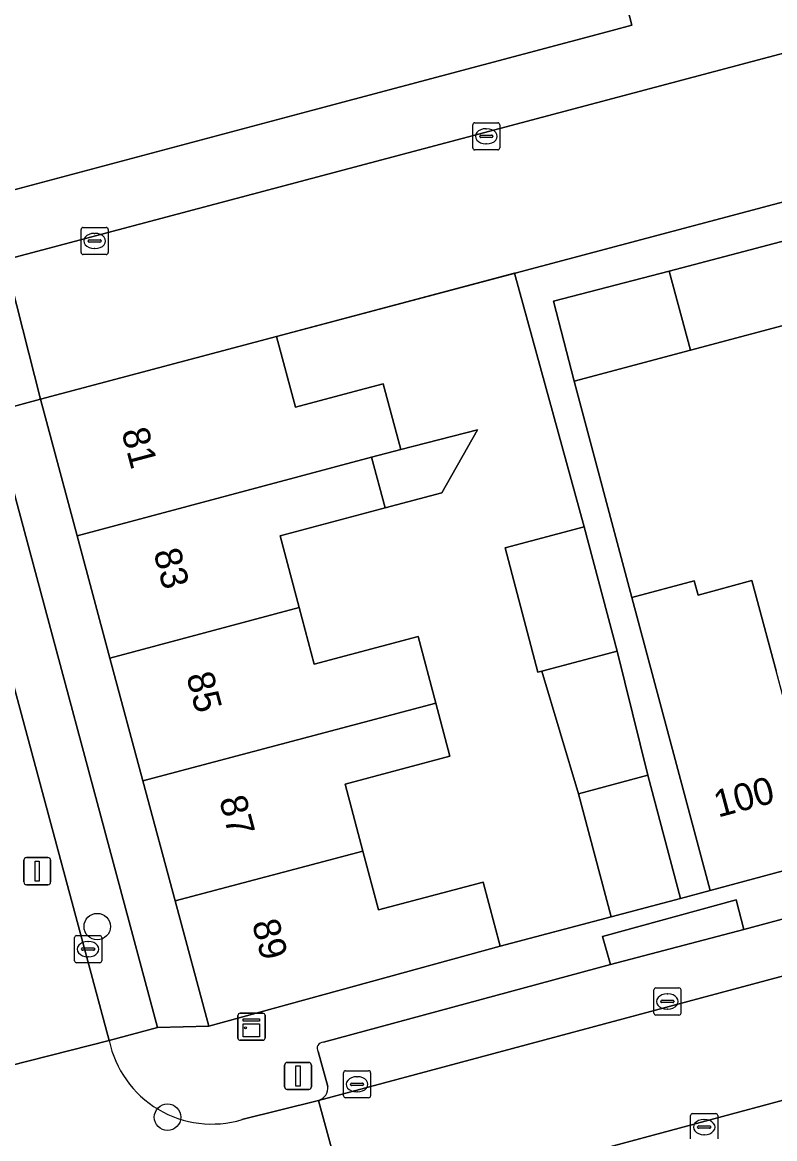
# Model space of a CAD drawing. Extents: x 162542 to 163147, y 380779 to 381521.
# Drawn here: x 162802.78 to 162830.58, y 381069.57 to 381110.8 of the extents above; entities that cross this region are included whole.
import ezdxf

# ---------------------------------------------------------------- set-up
doc = ezdxf.new("R2010")
doc.units = 0
for name, color, linetype in [('IMGEO_Boom', 7, 'Continuous'), ('IMGEO_Erf', 7, 'Continuous'), ('IMGEO_Kast', 7, 'Continuous'), ('IMGEO_Kolk', 7, 'Continuous'), ('IMGEO_Lichtmast', 7, 'Continuous'), ('IMGEO_Muur', 7, 'Continuous'), ('IMGEO_Pand', 7, 'Continuous'), ('IMGEO_Pand_nummerreeks', 7, 'Continuous'), ('IMGEO_Parkeervlak_open', 7, 'Continuous'), ('IMGEO_Rijbaan_lokaal_open', 7, 'Continuous'), ('IMGEO_Voetpad_open', 7, 'Continuous')]:
    doc.layers.add(name, color=color, linetype=linetype)

msp = doc.modelspace()

# ---------------------------------------------------------------- linework, layer by layer
at = {"layer": 'IMGEO_Boom'}
for centre in [(162805.552, 381077.403), (162808.149, 381070.365)]:
    msp.add_circle(centre, 0.489, dxfattribs=at)
at = {"layer": 'IMGEO_Erf'}
msp.add_lwpolyline([(162823.546, 381092.17), (162820.968, 381101.532), (162812.174, 381099.193), (162812.876, 381096.59), (162815.043, 381097.166), (162816.119, 381097.452), (162816.765, 381095.021), (162819.596, 381095.751), (162818.283, 381093.424), (162816.185, 381092.867), (162812.304, 381091.837), (162813.008, 381089.186), (162813.563, 381087.093), (162817.409, 381088.114), (162818.062, 381085.655), (162818.582, 381083.695), (162814.706, 381082.666), (162815.362, 381080.195), (162815.94, 381078.019), (162819.81, 381079.046), (162820.439, 381076.677), (162824.537, 381077.766), (162823.33, 381082.31), (162821.973, 381086.836), (162821.834, 381086.799), (162820.616, 381091.392)], close=True, dxfattribs=at)
msp.add_lwpolyline([(162831.821, 381099.847), (162827.468, 381098.687), (162823.171, 381097.541), (162825.305, 381089.562), (162827.605, 381090.177), (162827.746, 381089.648), (162829.739, 381090.18), (162830.63, 381086.845)], dxfattribs=at)
at = {"layer": 'IMGEO_Kast'}
for p, q in [((162810.751, 381073.279), (162810.751, 381074.12)), ((162810.751, 381074.12), (162810.751, 381073.279)), ((162810.826, 381074.204), (162811.667, 381074.204)), ((162811.667, 381074.204), (162810.826, 381074.204)), ((162811.751, 381074.129), (162811.751, 381073.288)), ((162811.751, 381073.288), (162811.751, 381074.129)), ((162811.676, 381073.204), (162810.835, 381073.204)), ((162810.835, 381073.204), (162811.676, 381073.204))]:
    msp.add_line(p, q, dxfattribs=at)
for points in [[(162810.946, 381073.994), (162811.546, 381073.994), (162811.546, 381073.909), (162810.946, 381073.909), (162810.946, 381073.994)], [(162810.946, 381073.819), (162811.546, 381073.819), (162811.546, 381073.33), (162810.946, 381073.33), (162810.946, 381073.819)]]:
    msp.add_lwpolyline(points, dxfattribs=at)
msp.add_circle((162811.03, 381073.668), 0.0377, dxfattribs=at)
for centre, start, end in [((162810.829, 381074.126), 92.4484, 184.2845), ((162810.829, 381074.126), 92.4484, 184.2845), ((162811.673, 381074.126), 2.4484, 94.2845), ((162811.673, 381074.126), 2.4484, 94.2845), ((162810.829, 381073.282), 182.4484, 274.2845), ((162810.829, 381073.282), 182.4484, 274.2845), ((162811.673, 381073.282), 272.4484, 4.2845), ((162811.673, 381073.282), 272.4484, 4.2845)]:
    msp.add_arc(centre, 0.0779, start, end, dxfattribs=at)
at = {"layer": 'IMGEO_Kolk'}
for p, q in [((162819.423, 381106.162), (162819.423, 381107.014)), ((162819.498, 381107.088), (162820.35, 381107.088)), ((162820.424, 381107.014), (162820.424, 381106.162)), ((162819.682, 381106.582), (162819.682, 381106.594)), ((162819.725, 381106.631), (162820.123, 381106.631)), ((162819.911, 381106.868), (162819.936, 381106.868)), ((162820.166, 381106.594), (162820.166, 381106.582)), ((162820.12, 381106.545), (162819.722, 381106.545)), ((162819.934, 381106.308), (162819.909, 381106.308)), ((162820.35, 381106.088), (162819.498, 381106.088)), ((162804.955, 381102.298), (162804.955, 381103.15)), ((162805.03, 381103.224), (162805.882, 381103.224)), ((162805.443, 381103.004), (162805.468, 381103.004)), ((162805.956, 381103.15), (162805.956, 381102.298)), ((162805.214, 381102.718), (162805.214, 381102.73)), ((162805.652, 381102.681), (162805.254, 381102.681)), ((162805.257, 381102.767), (162805.655, 381102.767)), ((162805.466, 381102.444), (162805.441, 381102.444)), ((162805.698, 381102.73), (162805.698, 381102.718)), ((162805.882, 381102.224), (162805.03, 381102.224)), ((162804.714, 381076.145), (162804.714, 381076.997)), ((162804.789, 381077.071), (162805.641, 381077.071)), ((162805.715, 381076.997), (162805.715, 381076.145)), ((162804.973, 381076.565), (162804.973, 381076.577)), ((162805.411, 381076.528), (162805.013, 381076.528)), ((162805.016, 381076.614), (162805.414, 381076.614)), ((162805.202, 381076.851), (162805.227, 381076.851)), ((162805.457, 381076.577), (162805.457, 381076.565)), ((162805.641, 381076.071), (162804.789, 381076.071)), ((162805.225, 381076.291), (162805.2, 381076.291)), ((162826.116, 381074.212), (162826.116, 381075.064)), ((162826.191, 381075.138), (162827.043, 381075.138)), ((162826.604, 381074.918), (162826.629, 381074.918)), ((162827.117, 381075.064), (162827.117, 381074.212)), ((162826.375, 381074.632), (162826.375, 381074.644)), ((162826.813, 381074.595), (162826.415, 381074.595)), ((162826.418, 381074.681), (162826.816, 381074.681)), ((162826.859, 381074.644), (162826.859, 381074.632)), ((162827.043, 381074.138), (162826.191, 381074.138)), ((162826.627, 381074.358), (162826.602, 381074.358)), ((162814.651, 381071.155), (162814.651, 381072.007)), ((162814.726, 381072.081), (162815.578, 381072.081)), ((162815.652, 381072.007), (162815.652, 381071.155)), ((162814.91, 381071.575), (162814.91, 381071.587)), ((162815.348, 381071.538), (162814.95, 381071.538)), ((162814.953, 381071.624), (162815.351, 381071.624)), ((162815.139, 381071.861), (162815.164, 381071.861)), ((162815.394, 381071.587), (162815.394, 381071.575)), ((162815.162, 381071.301), (162815.137, 381071.301)), ((162815.578, 381071.081), (162814.726, 381071.081)), ((162827.473, 381069.572), (162827.473, 381070.424)), ((162827.548, 381070.498), (162828.4, 381070.498)), ((162827.961, 381070.278), (162827.986, 381070.278)), ((162828.474, 381070.424), (162828.474, 381069.572)), ((162827.732, 381069.992), (162827.732, 381070.004)), ((162828.17, 381069.955), (162827.772, 381069.955)), ((162827.775, 381070.041), (162828.173, 381070.041)), ((162828.216, 381070.004), (162828.216, 381069.992)), ((162827.984, 381069.718), (162827.959, 381069.718))]:
    msp.add_line(p, q, dxfattribs=at)
for points in [[(162819.423, 381106.162), (162819.423, 381107.014)], [(162819.498, 381107.088), (162820.35, 381107.088)], [(162820.424, 381107.014), (162820.424, 381106.162)], [(162820.35, 381106.088), (162819.498, 381106.088)], [(162804.955, 381102.298), (162804.955, 381103.15)], [(162805.03, 381103.224), (162805.882, 381103.224)], [(162805.956, 381103.15), (162805.956, 381102.298)], [(162805.882, 381102.224), (162805.03, 381102.224)], [(162804.714, 381076.145), (162804.714, 381076.997)], [(162804.789, 381077.071), (162805.641, 381077.071)], [(162805.715, 381076.997), (162805.715, 381076.145)], [(162805.641, 381076.071), (162804.789, 381076.071)], [(162826.116, 381074.212), (162826.116, 381075.064)], [(162826.191, 381075.138), (162827.043, 381075.138)], [(162827.117, 381075.064), (162827.117, 381074.212)], [(162827.043, 381074.138), (162826.191, 381074.138)], [(162814.651, 381071.155), (162814.651, 381072.007)], [(162814.726, 381072.081), (162815.578, 381072.081)], [(162815.652, 381072.007), (162815.652, 381071.155)], [(162815.578, 381071.081), (162814.726, 381071.081)], [(162827.473, 381069.572), (162827.473, 381070.424)], [(162827.548, 381070.498), (162828.4, 381070.498)], [(162828.474, 381070.424), (162828.474, 381069.572)]]:
    msp.add_lwpolyline(points, dxfattribs=at)
for centre, radius, start, end in [((162819.5, 381107.012), 0.0765, 91.552, 178.448), ((162819.5, 381107.012), 0.0765, 91.552, 178.448), ((162820.348, 381107.012), 0.0765, 1.552, 88.448), ((162820.348, 381107.012), 0.0765, 1.552, 88.448), ((162819.722, 381106.591), 0.0403, 85.8775, 175.7526), ((162819.719, 381106.581), 0.0366, 178.938, 274.7102), ((162820.123, 381106.588), 0.043, 264.8664, 352.4533), ((162820.127, 381106.593), 0.0386, 1.7309, 96.639), ((162819.5, 381106.164), 0.0765, 181.552, 268.448), ((162819.5, 381106.164), 0.0765, 181.552, 268.448), ((162820.348, 381106.164), 0.0765, 271.552, 358.448), ((162820.348, 381106.164), 0.0765, 271.552, 358.448), ((162805.032, 381103.148), 0.0765, 91.552, 178.448), ((162805.032, 381103.148), 0.0765, 91.552, 178.448), ((162805.88, 381103.148), 0.0765, 1.552, 88.448), ((162805.88, 381103.148), 0.0765, 1.552, 88.448), ((162805.254, 381102.727), 0.0403, 85.8775, 175.7526), ((162805.251, 381102.717), 0.0366, 178.938, 274.7102), ((162805.655, 381102.724), 0.043, 264.8664, 352.4533), ((162805.659, 381102.729), 0.0386, 1.7309, 96.639), ((162805.032, 381102.3), 0.0765, 181.552, 268.448), ((162805.032, 381102.3), 0.0765, 181.552, 268.448), ((162805.88, 381102.3), 0.0765, 271.552, 358.448), ((162805.88, 381102.3), 0.0765, 271.552, 358.448), ((162804.791, 381076.995), 0.0765, 91.552, 178.448), ((162804.791, 381076.995), 0.0765, 91.552, 178.448), ((162805.639, 381076.995), 0.0765, 1.552, 88.448), ((162805.639, 381076.995), 0.0765, 1.552, 88.448), ((162805.013, 381076.574), 0.0403, 85.8775, 175.7526), ((162805.01, 381076.564), 0.0366, 178.938, 274.7102), ((162805.414, 381076.571), 0.043, 264.8664, 352.4533), ((162805.418, 381076.576), 0.0386, 1.7309, 96.639), ((162804.791, 381076.147), 0.0765, 181.552, 268.448), ((162804.791, 381076.147), 0.0765, 181.552, 268.448), ((162805.639, 381076.147), 0.0765, 271.552, 358.448), ((162805.639, 381076.147), 0.0765, 271.552, 358.448), ((162826.193, 381075.062), 0.0765, 91.552, 178.448), ((162826.193, 381075.062), 0.0765, 91.552, 178.448), ((162827.041, 381075.062), 0.0765, 1.552, 88.448), ((162827.041, 381075.062), 0.0765, 1.552, 88.448), ((162826.415, 381074.641), 0.0403, 85.8775, 175.7526), ((162826.412, 381074.631), 0.0366, 178.938, 274.7102), ((162826.816, 381074.638), 0.043, 264.8664, 352.4533), ((162826.82, 381074.643), 0.0386, 1.7309, 96.639), ((162826.193, 381074.214), 0.0765, 181.552, 268.448), ((162826.193, 381074.214), 0.0765, 181.552, 268.448), ((162827.041, 381074.214), 0.0765, 271.552, 358.448), ((162827.041, 381074.214), 0.0765, 271.552, 358.448), ((162814.728, 381072.005), 0.0765, 91.552, 178.448), ((162814.728, 381072.005), 0.0765, 91.552, 178.448), ((162815.576, 381072.005), 0.0765, 1.552, 88.448), ((162815.576, 381072.005), 0.0765, 1.552, 88.448), ((162814.95, 381071.584), 0.0403, 85.8775, 175.7526), ((162814.947, 381071.574), 0.0366, 178.938, 274.7102), ((162815.351, 381071.581), 0.043, 264.8664, 352.4533), ((162815.355, 381071.586), 0.0386, 1.7309, 96.639), ((162814.728, 381071.157), 0.0765, 181.552, 268.448), ((162814.728, 381071.157), 0.0765, 181.552, 268.448), ((162815.576, 381071.157), 0.0765, 271.552, 358.448), ((162815.576, 381071.157), 0.0765, 271.552, 358.448), ((162827.55, 381070.422), 0.0765, 91.552, 178.448), ((162827.55, 381070.422), 0.0765, 91.552, 178.448), ((162828.398, 381070.422), 0.0765, 1.552, 88.448), ((162828.398, 381070.422), 0.0765, 1.552, 88.448), ((162827.772, 381070.001), 0.0403, 85.8775, 175.7526), ((162827.769, 381069.991), 0.0366, 178.938, 274.7102), ((162828.173, 381069.998), 0.043, 264.8664, 352.4533), ((162828.177, 381070.003), 0.0386, 1.7309, 96.639)]:
    msp.add_arc(centre, radius, start, end, dxfattribs=at)
for centre, major_axis, ratio, start_param, end_param in [((162819.91, 381106.588), (-0.387, 0.002), 0.722429, 4.712389, 7.853982), ((162819.935, 381106.588), (-0.39, 0.002), 0.717154, 1.570796, 4.712389), ((162805.442, 381102.724), (-0.387, 0.002), 0.722429, 4.712389, 7.853982), ((162805.467, 381102.724), (-0.39, 0.002), 0.717154, 1.570796, 4.712389), ((162805.201, 381076.571), (-0.387, 0.002), 0.722429, 4.712389, 7.853982), ((162805.226, 381076.571), (-0.39, 0.002), 0.717154, 1.570796, 4.712389), ((162826.603, 381074.638), (-0.387, 0.002), 0.722429, 4.712389, 7.853982), ((162826.628, 381074.638), (-0.39, 0.002), 0.717154, 1.570796, 4.712389), ((162815.138, 381071.581), (-0.387, 0.002), 0.722429, 4.712389, 7.853982), ((162815.163, 381071.581), (-0.39, 0.002), 0.717154, 1.570796, 4.712389), ((162827.96, 381069.998), (-0.387, 0.002), 0.722429, 4.712389, 7.853982), ((162827.985, 381069.998), (-0.39, 0.002), 0.717154, 1.570796, 4.712389)]:
    msp.add_ellipse(centre, major_axis=major_axis, ratio=ratio, start_param=start_param, end_param=end_param, dxfattribs=at)
at = {"layer": 'IMGEO_Lichtmast'}
for p, q in [((162802.84, 381079.051), (162802.84, 381079.851)), ((162802.84, 381079.851), (162802.84, 381079.051)), ((162802.94, 381079.951), (162803.73, 381079.951)), ((162803.73, 381079.951), (162802.94, 381079.951)), ((162803.83, 381079.851), (162803.83, 381079.051)), ((162803.83, 381079.051), (162803.83, 381079.851)), ((162803.73, 381078.951), (162802.94, 381078.951)), ((162802.94, 381078.951), (162803.73, 381078.951)), ((162812.573, 381072.389), (162813.363, 381072.389)), ((162813.363, 381072.389), (162812.573, 381072.389)), ((162812.473, 381071.489), (162812.473, 381072.289)), ((162812.473, 381072.289), (162812.473, 381071.489)), ((162813.463, 381072.289), (162813.463, 381071.489)), ((162813.463, 381071.489), (162813.463, 381072.289)), ((162813.363, 381071.389), (162812.573, 381071.389)), ((162812.573, 381071.389), (162813.363, 381071.389))]:
    msp.add_line(p, q, dxfattribs=at)
for points in [[(162803.26, 381079.826), (162803.41, 381079.826), (162803.41, 381079.076), (162803.26, 381079.076), (162803.26, 381079.826)], [(162812.893, 381072.264), (162813.043, 381072.264), (162813.043, 381071.514), (162812.893, 381071.514), (162812.893, 381072.264)]]:
    msp.add_lwpolyline(points, dxfattribs=at)
for centre, start, end in [((162802.94, 381079.851), 90, 180), ((162802.94, 381079.851), 90, 180), ((162803.73, 381079.851), 0, 90), ((162803.73, 381079.851), 360, 90), ((162802.94, 381079.051), 180, 270), ((162802.94, 381079.051), 180, 270), ((162803.73, 381079.051), 270, 0), ((162803.73, 381079.051), 270, 0), ((162812.573, 381072.289), 90, 180), ((162812.573, 381072.289), 90, 180), ((162813.363, 381072.289), 0, 90), ((162813.363, 381072.289), 360, 90), ((162812.573, 381071.489), 180, 270), ((162812.573, 381071.489), 180, 270), ((162813.363, 381071.489), 270, 0), ((162813.363, 381071.489), 270, 0)]:
    msp.add_arc(centre, 0.1, start, end, dxfattribs=at)
at = {"layer": 'IMGEO_Muur'}
for points in [[(162812.174, 381099.193), (162820.992, 381101.538)], [(162820.439, 381076.677), (162824.537, 381077.766)]]:
    msp.add_lwpolyline(points, dxfattribs=at)
at = {"layer": 'IMGEO_Pand'}
for points in [[(162820.124, 381128.407), (162819.839, 381128.325), (162814.793, 381126.986), (162813.229, 381132.776), (162807.214, 381131.172), (162801.2, 381129.568), (162802.743, 381123.778), (162796.942, 381122.237), (162800.189, 381110.033), (162801.688, 381104.403), (162813.513, 381107.551), (162824.579, 381110.496), (162825.307, 381110.691), (162824.567, 381113.548), (162823.762, 381116.562), (162822.376, 381121.753), (162821.924, 381121.631)], [(162826.686, 381101.614), (162827.468, 381098.687), (162831.821, 381099.847), (162831.028, 381102.751)], [(162822.411, 381100.495), (162823.171, 381097.541), (162827.468, 381098.687), (162826.686, 381101.614)], [(162804.809, 381091.832), (162815.689, 381094.735), (162816.765, 381095.021), (162816.119, 381097.452), (162815.043, 381097.166), (162812.876, 381096.59), (162812.174, 381099.193), (162803.453, 381096.881)], [(162816.765, 381095.021), (162815.689, 381094.735), (162816.185, 381092.867), (162818.283, 381093.424), (162819.596, 381095.751)], [(162806.02, 381087.321), (162813.008, 381089.186), (162812.304, 381091.837), (162816.185, 381092.867), (162815.689, 381094.735), (162804.809, 381091.832)], [(162823.546, 381092.17), (162820.616, 381091.392), (162821.834, 381086.799), (162821.973, 381086.836), (162824.764, 381087.576)], [(162830.63, 381086.845), (162829.739, 381090.18), (162827.746, 381089.648), (162827.605, 381090.177), (162825.305, 381089.562), (162826.905, 381083.572), (162828.195, 381078.741), (162832.488, 381079.888)], [(162807.239, 381082.782), (162818.062, 381085.655), (162817.409, 381088.114), (162813.563, 381087.093), (162813.008, 381089.186), (162806.02, 381087.321)], [(162824.764, 381087.576), (162821.973, 381086.836), (162823.33, 381082.31), (162825.896, 381082.991)], [(162815.362, 381080.195), (162814.706, 381082.666), (162818.582, 381083.695), (162818.062, 381085.655), (162807.239, 381082.782), (162808.428, 381078.354)], [(162825.896, 381082.991), (162823.33, 381082.31), (162824.537, 381077.766), (162827.103, 381078.447)], [(162815.362, 381080.195), (162808.428, 381078.354), (162809.671, 381073.727), (162820.439, 381076.677), (162819.81, 381079.046), (162815.94, 381078.019)]]:
    msp.add_lwpolyline(points, close=True, dxfattribs=at)
at = {"layer": 'IMGEO_Parkeervlak_open'}
for points in [[(162860.735, 381117.589), (162859.337, 381122.826), (162854.859, 381121.631), (162851.806, 381120.816), (162847.405, 381119.642), (162843.252, 381118.534), (162840.329, 381117.753), (162835.715, 381116.522), (162830.825, 381115.217), (162829.869, 381114.962), (162828.954, 381114.718), (162824.567, 381113.548), (162825.307, 381110.691), (162824.579, 381110.496), (162813.513, 381107.551), (162801.688, 381104.403), (162802.147, 381102.023)], [(162801.665, 381096.397), (162799.877, 381095.912), (162805.992, 381073.201), (162807.774, 381073.68)]]:
    msp.add_lwpolyline(points, close=True, dxfattribs=at)
for points in [[(162875.371, 381087.503), (162905.759, 381095.626), (162907.674, 381096.138), (162922.875, 381100.201), (162922.391, 381102.163), (162907.148, 381098.095), (162874.876, 381089.481), (162866.655, 381087.296), (162861.251, 381085.851), (162861.656, 381084.179), (162857.529, 381083.089), (162857.097, 381084.74), (162829.44, 381077.293), (162824.507, 381075.999), (162813.905, 381073.131)], [(162813.721, 381070.983), (162851.581, 381081.128), (162868.302, 381085.609), (162875.371, 381087.503)], [(162851.855, 381076.637), (162815.604, 381066.881)], [(162813.718, 381072.785), (162814.074, 381071.504)]]:
    msp.add_lwpolyline(points, dxfattribs=at)
for centre, radius, start, end in [((162813.894, 381072.914), 0.218, 87.0116, 216.2093), ((162813.58, 381071.459), 0.496, 286.5144, 5.2469)]:
    msp.add_arc(centre, radius, start, end, dxfattribs=at)
at = {"layer": 'IMGEO_Rijbaan_lokaal_open'}
for points in [[(162901.595, 381122.971), (162901.741, 381122.714), (162904.267, 381123.387), (162904.26, 381123.431), (162912.087, 381125.607), (162919.026, 381127.451), (162917.722, 381132.729), (162865.087, 381118.745), (162860.735, 381117.589), (162802.147, 381102.023), (162803.453, 381096.881), (162812.174, 381099.193), (162820.968, 381101.532), (162820.992, 381101.538)], [(162799.877, 381095.912), (162795.495, 381094.724), (162801.57, 381072.075), (162805.992, 381073.201)], [(162851.855, 381076.637), (162852.809, 381076.882), (162851.581, 381081.128), (162813.721, 381070.983), (162814.901, 381066.703), (162815.604, 381066.881)]]:
    msp.add_lwpolyline(points, close=True, dxfattribs=at)
for points in [[(162786.828, 381126.404), (162786.99, 381125.797), (162793.293, 381102.208), (162791.494, 381101.727), (162790.033, 381101.331), (162790.628, 381098.953), (162791.929, 381093.758), (162793.451, 381094.17), (162795.495, 381094.724), (162799.877, 381095.912), (162801.665, 381096.397), (162803.453, 381096.881), (162802.147, 381102.023), (162800.34, 381101.542), (162799.714, 381103.9), (162797.792, 381103.41), (162791.52, 381126.983)], [(162805.992, 381073.201), (162801.57, 381072.075)], [(162814.901, 381066.703), (162813.721, 381070.983), (162810.899, 381070.277)]]:
    msp.add_lwpolyline(points, dxfattribs=at)
msp.add_arc((162809.781, 381073.98), 3.868, 191.6144, 286.8056, dxfattribs=at)
at = {"layer": 'IMGEO_Voetpad_open'}
for points in [[(162901.595, 381122.971), (162820.992, 381101.538), (162820.968, 381101.532), (162823.546, 381092.17), (162824.764, 381087.576), (162825.896, 381082.991), (162827.103, 381078.447), (162828.195, 381078.741), (162826.905, 381083.572), (162825.305, 381089.562), (162823.171, 381097.541), (162822.411, 381100.495), (162826.686, 381101.614), (162831.028, 381102.751), (162835.381, 381103.891), (162839.723, 381105.027), (162844.034, 381106.156), (162848.552, 381107.338), (162852.924, 381108.483), (162857.295, 381109.627), (162861.666, 381110.771), (162866.036, 381111.915)], [(162813.905, 381073.131), (162824.507, 381075.999), (162824.218, 381077.039), (162829.156, 381078.395), (162829.44, 381077.293), (162857.097, 381084.74), (162857.529, 381083.089), (162861.656, 381084.179), (162861.251, 381085.851), (162866.655, 381087.296), (162874.876, 381089.481), (162907.148, 381098.095)], [(162854.314, 381085.717), (162849.985, 381084.561), (162845.647, 381083.402), (162841.304, 381082.242), (162836.981, 381081.088), (162832.488, 381079.888), (162828.195, 381078.741), (162827.103, 381078.447), (162824.537, 381077.766), (162820.439, 381076.677), (162809.671, 381073.727), (162807.774, 381073.68), (162805.992, 381073.201)], [(162814.074, 381071.504), (162813.718, 381072.785)], [(162810.899, 381070.277), (162813.721, 381070.983)]]:
    msp.add_lwpolyline(points, dxfattribs=at)
for points in [[(162807.239, 381082.782), (162806.02, 381087.321), (162804.809, 381091.832), (162803.453, 381096.881), (162801.665, 381096.397), (162807.774, 381073.68), (162809.671, 381073.727), (162808.428, 381078.354)], [(162824.507, 381075.999), (162829.44, 381077.293), (162829.156, 381078.395), (162824.218, 381077.039)]]:
    msp.add_lwpolyline(points, close=True, dxfattribs=at)
for centre, radius, start, end in [((162809.781, 381073.98), 3.868, 191.6144, 286.8056), ((162813.894, 381072.914), 0.218, 87.0116, 216.2093), ((162813.58, 381071.459), 0.496, 286.5144, 5.2469)]:
    msp.add_arc(centre, radius, start, end, dxfattribs=at)

# ---------------------------------------------------------------- texts
at = {"layer": 'IMGEO_Pand_nummerreeks'}
for s, rotation, p in [('81', 284.87, (162806.44, 381095.691)), ('83', 284.87, (162807.623, 381091.234)), ('85', 284.87, (162808.835, 381086.669)), ('100', 14.9542, (162828.486, 381081.427)), ('87', 284.87, (162810.048, 381082.103)), ('89', 284.87, (162811.26, 381077.538))]:
    msp.add_text(s, height=1, rotation=rotation, dxfattribs=at).set_placement(p)

doc.saveas('drawing.dxf')
